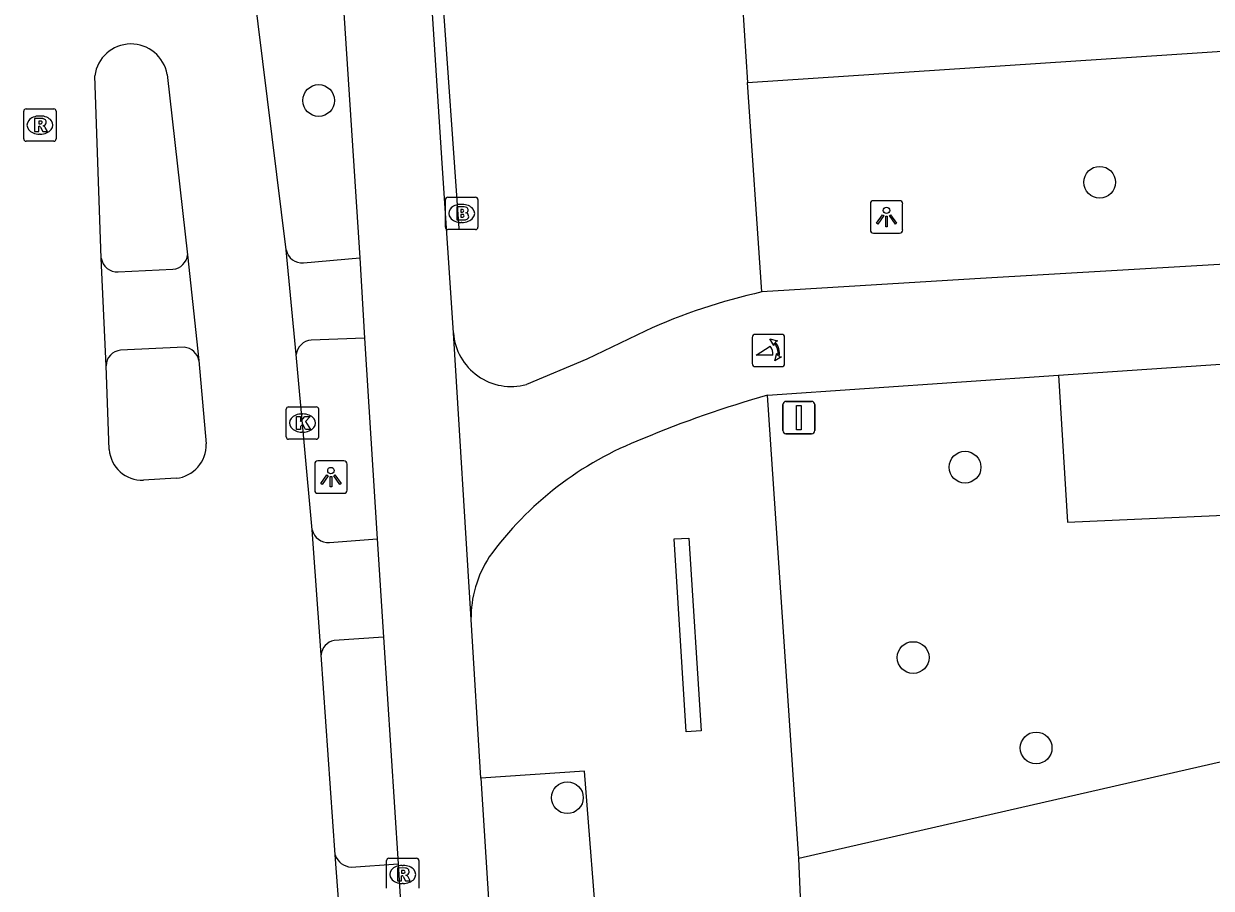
# Model space of a CAD drawing. Extents: x 160732 to 162105, y 387428 to 388479.
# Drawn here: x 160749.47 to 160786.11, y 388038.77 to 388065.45 of the extents above; entities that cross this region are included whole.
import ezdxf

# ---------------------------------------------------------------- set-up
doc = ezdxf.new("R2010")
doc.units = 0
for name, color, linetype in [('IMGEO_Boom', 7, 'Continuous'), ('IMGEO_Brandkraan', 7, 'Continuous'), ('IMGEO_Fietspad_gesloten', 7, 'Continuous'), ('IMGEO_Fietspad_open', 7, 'Continuous'), ('IMGEO_Groenvoorziening', 7, 'Continuous'), ('IMGEO_Hek', 7, 'Continuous'), ('IMGEO_Kolk', 7, 'Continuous'), ('IMGEO_Lichtpunt', 7, 'Continuous'), ('IMGEO_Muur', 7, 'Continuous'), ('IMGEO_Poller', 7, 'Continuous'), ('IMGEO_Rijbaan_lokaal_gesloten', 7, 'Continuous'), ('IMGEO_Rioolput', 7, 'Continuous'), ('IMGEO_Verkeersbordpaal', 7, 'Continuous'), ('IMGEO_Voetpad_gesloten', 7, 'Continuous'), ('IMGEO_Voetpad_open', 7, 'Continuous')]:
    doc.layers.add(name, color=color, linetype=linetype)

msp = doc.modelspace()

# ---------------------------------------------------------------- linework, layer by layer
at = {"layer": 'IMGEO_Boom'}
for centre in [(160758.567, 388063.082), (160782.667, 388060.561), (160778.513, 388051.767), (160776.911, 388045.893), (160780.706, 388043.103), (160766.244, 388041.566)]:
    msp.add_circle(centre, 0.489, dxfattribs=at)
at = {"layer": 'IMGEO_Brandkraan'}
for p, q in [((160762.479, 388059.172), (160762.479, 388060.024)), ((160762.554, 388060.098), (160763.406, 388060.098)), ((160762.967, 388059.878), (160762.992, 388059.878)), ((160763.48, 388060.024), (160763.48, 388059.172)), ((160762.99, 388059.318), (160762.965, 388059.318)), ((160763.406, 388059.098), (160762.554, 388059.098))]:
    msp.add_line(p, q, dxfattribs=at)
for points in [[(160762.479, 388059.172), (160762.479, 388060.024)], [(160762.554, 388060.098), (160763.406, 388060.098)], [(160763.48, 388060.024), (160763.48, 388059.172)], [(160762.827, 388059.798), (160762.827, 388059.398), (160763.04, 388059.398)], [(160763.058, 388059.798), (160762.827, 388059.798)], [(160763.006, 388059.717), (160762.952, 388059.717), (160762.952, 388059.641)], [(160762.952, 388059.641), (160763.005, 388059.641)], [(160763.014, 388059.565), (160762.952, 388059.565), (160762.952, 388059.484)], [(160762.952, 388059.484), (160763.014, 388059.484)], [(160763.406, 388059.098), (160762.554, 388059.098)]]:
    msp.add_lwpolyline(points, dxfattribs=at)
for centre, radius, start, end in [((160762.556, 388060.022), 0.0765, 91.552, 178.448), ((160762.556, 388060.022), 0.0765, 91.552, 178.448), ((160763.404, 388060.022), 0.0765, 1.552, 88.448), ((160763.404, 388060.022), 0.0765, 1.552, 88.448), ((160763.007, 388059.679), 0.0379, 267.8285, 90.9355), ((160763.015, 388059.524), 0.0404, 269.8759, 90.5077), ((160763.062, 388059.653), 0.145, 59.4692, 91.5367), ((160763.087, 388059.7), 0.0922, 285.5137, 58.1501), ((160763.092, 388059.508), 0.105, 301.3115, 78.989), ((160762.556, 388059.174), 0.0765, 181.552, 268.448), ((160762.556, 388059.174), 0.0765, 181.552, 268.448), ((160763.046, 388059.649), 0.251, 268.6676, 293.5347), ((160763.404, 388059.174), 0.0765, 271.552, 358.448), ((160763.404, 388059.174), 0.0765, 271.552, 358.448)]:
    msp.add_arc(centre, radius, start, end, dxfattribs=at)
for centre, major_axis, ratio, start_param, end_param in [((160762.966, 388059.598), (-0.387, 0.002), 0.722429, 4.712389, 7.853982), ((160762.991, 388059.598), (-0.39, 0.002), 0.717154, 1.570796, 4.712389)]:
    msp.add_ellipse(centre, major_axis=major_axis, ratio=ratio, start_param=start_param, end_param=end_param, dxfattribs=at)
at = {"layer": 'IMGEO_Fietspad_gesloten'}
for points in [[(160759.32, 388066.098), (160759.833, 388058.227)], [(160762.725, 388055.912), (160762.383, 388061.146), (160762.052, 388066.249)], [(160840.116, 388061.165), (160778.81, 388057.58), (160772.246, 388057.173)], [(160759.833, 388058.227), (160759.978, 388055.744)], [(160763.268, 388047.062), (160762.725, 388055.912)], [(160768.642, 388055.966), (160766.84, 388055.103), (160764.978, 388054.317)], [(160759.978, 388055.744), (160760.375, 388049.556)], [(160781.397, 388054.602), (160788.823, 388055.111)], [(160772.418, 388053.986), (160781.397, 388054.602)], [(160773.388, 388039.695), (160772.418, 388053.986)], [(160760.375, 388049.556), (160760.571, 388046.524)], [(160763.575, 388042.169), (160763.268, 388047.062)], [(160760.571, 388046.524), (160761.023, 388039.526)], [(160768.061, 388025.434), (160767.211, 388036.745), (160766.768, 388042.382), (160763.575, 388042.169)], [(160763.575, 388042.169), (160763.933, 388036.477), (160764.077, 388034.186), (160764.11, 388033.807), (160764.226, 388032.702)], [(160761.023, 388039.526), (160761.202, 388036.473)], [(160785.835, 387796.449), (160785.14, 387807.414), (160782.554, 387849.903), (160772.814, 388000), (160770.609, 388033.989), (160770.417, 388036.928), (160773.499, 388037.066), (160773.388, 388039.695)]]:
    msp.add_lwpolyline(points, dxfattribs=at)
for centre, radius, start, end in [((160776.068, 388039.776), 17.812, 102.3914, 114.6406), ((160764.509, 388056.044), 1.789, 184.2166, 285.1906), ((160781.185, 388022.689), 32.502, 105.6496, 112.8603), ((160772.332, 388042.852), 10.489, 111.084, 144.1457), ((160766.734, 388047.101), 3.467, 146.8802, 180.6427)]:
    msp.add_arc(centre, radius, start, end, dxfattribs=at)
at = {"layer": 'IMGEO_Fietspad_open'}
for points in [[(160758.899, 388049.442), (160760.375, 388049.556)], [(160760.571, 388046.524), (160759.046, 388046.42)], [(160759.57, 388039.427), (160761.023, 388039.526)]]:
    msp.add_lwpolyline(points, dxfattribs=at)
for centre, radius, start, end in [((160758.865, 388049.952), 0.511, 192.8782, 273.7967), ((160759.137, 388045.93), 0.498, 100.5268, 174.6048), ((160759.593, 388039.965), 0.538, 197.7055, 267.5881)]:
    msp.add_arc(centre, radius, start, end, dxfattribs=at)
at = {"layer": 'IMGEO_Groenvoorziening'}
msp.add_lwpolyline([(160792.906, 388044.151), (160773.388, 388039.695)], dxfattribs=at)
at = {"layer": 'IMGEO_Hek'}
msp.add_lwpolyline([(160762.906, 388059.133), (160762.374, 388066.567)], dxfattribs=at)
at = {"layer": 'IMGEO_Kolk'}
for p, q in [((160757.566, 388052.703), (160757.566, 388053.555)), ((160757.641, 388053.629), (160758.493, 388053.629)), ((160758.054, 388053.409), (160758.079, 388053.409)), ((160758.567, 388053.555), (160758.567, 388052.703)), ((160758.493, 388052.629), (160757.641, 388052.629)), ((160758.077, 388052.849), (160758.052, 388052.849))]:
    msp.add_line(p, q, dxfattribs=at)
for points in [[(160757.566, 388052.703), (160757.566, 388053.555)], [(160757.641, 388053.629), (160758.493, 388053.629)], [(160757.887, 388053.329), (160758.01, 388053.329), (160758.01, 388053.178), (160758.14, 388053.329), (160758.304, 388053.329), (160758.158, 388053.178), (160758.311, 388052.929), (160758.159, 388052.929), (160758.074, 388053.093), (160758.01, 388053.026), (160758.01, 388052.929), (160757.887, 388052.929), (160757.887, 388053.329)], [(160758.567, 388053.555), (160758.567, 388052.703)], [(160758.493, 388052.629), (160757.641, 388052.629)]]:
    msp.add_lwpolyline(points, dxfattribs=at)
for centre, start, end in [((160757.643, 388053.553), 91.552, 178.448), ((160757.643, 388053.553), 91.552, 178.448), ((160758.491, 388053.553), 1.552, 88.448), ((160758.491, 388053.553), 1.552, 88.448), ((160757.643, 388052.705), 181.552, 268.448), ((160757.643, 388052.705), 181.552, 268.448), ((160758.491, 388052.705), 271.552, 358.448), ((160758.491, 388052.705), 271.552, 358.448)]:
    msp.add_arc(centre, 0.0765, start, end, dxfattribs=at)
for centre, major_axis, ratio, start_param, end_param in [((160758.053, 388053.129), (-0.387, 0.002), 0.722429, 4.712389, 7.853982), ((160758.078, 388053.129), (-0.39, 0.002), 0.717154, 1.570796, 4.712389)]:
    msp.add_ellipse(centre, major_axis=major_axis, ratio=ratio, start_param=start_param, end_param=end_param, dxfattribs=at)
at = {"layer": 'IMGEO_Lichtpunt'}
for p, q in [((160775.591, 388059.894), (160775.591, 388059.087)), ((160775.591, 388059.894), (160775.591, 388059.087)), ((160776.493, 388059.989), (160775.685, 388059.989)), ((160776.493, 388059.989), (160775.685, 388059.989)), ((160776.587, 388059.087), (160776.587, 388059.894)), ((160776.587, 388059.087), (160776.587, 388059.894)), ((160775.685, 388058.993), (160776.493, 388058.993)), ((160775.685, 388058.993), (160776.493, 388058.993)), ((160758.447, 388051.863), (160758.447, 388051.056)), ((160758.447, 388051.863), (160758.447, 388051.056)), ((160759.349, 388051.958), (160758.541, 388051.958)), ((160759.349, 388051.958), (160758.541, 388051.958)), ((160759.443, 388051.056), (160759.443, 388051.863)), ((160759.443, 388051.056), (160759.443, 388051.863)), ((160758.541, 388050.962), (160759.349, 388050.962)), ((160758.541, 388050.962), (160759.349, 388050.962))]:
    msp.add_line(p, q, dxfattribs=at)
for points in [[(160775.965, 388059.558), (160776.004, 388059.53), (160775.816, 388059.268), (160775.778, 388059.295), (160775.965, 388059.558)], [(160776.067, 388059.51), (160776.114, 388059.51), (160776.114, 388059.188), (160776.067, 388059.188), (160776.067, 388059.51)], [(160776.177, 388059.53), (160776.215, 388059.557), (160776.402, 388059.295), (160776.363, 388059.267), (160776.177, 388059.53)], [(160758.821, 388051.527), (160758.86, 388051.499), (160758.672, 388051.237), (160758.634, 388051.264), (160758.821, 388051.527)], [(160758.923, 388051.479), (160758.97, 388051.479), (160758.97, 388051.157), (160758.923, 388051.157), (160758.923, 388051.479)], [(160759.033, 388051.499), (160759.071, 388051.526), (160759.258, 388051.264), (160759.219, 388051.236), (160759.033, 388051.499)]]:
    msp.add_lwpolyline(points, dxfattribs=at)
for centre in [(160776.09, 388059.692), (160758.946, 388051.661)]:
    msp.add_circle(centre, 0.0994, dxfattribs=at)
for centre, start, end in [((160775.685, 388059.894), 90, 180), ((160775.685, 388059.894), 90, 180), ((160776.493, 388059.894), 0, 90), ((160776.493, 388059.894), 0, 90), ((160775.685, 388059.087), 180, 270), ((160775.685, 388059.087), 180, 270), ((160776.493, 388059.087), 270, 0), ((160776.493, 388059.087), 270, 360), ((160758.541, 388051.863), 90, 180), ((160758.541, 388051.863), 90, 180), ((160759.349, 388051.863), 0, 90), ((160759.349, 388051.863), 0, 90), ((160758.541, 388051.056), 180, 270), ((160758.541, 388051.056), 180, 270), ((160759.349, 388051.056), 270, 0), ((160759.349, 388051.056), 270, 360)]:
    msp.add_arc(centre, 0.0946, start, end, dxfattribs=at)
at = {"layer": 'IMGEO_Muur'}
msp.add_lwpolyline([(160769.905, 388043.6), (160769.533, 388049.551), (160769.993, 388049.58), (160770.365, 388043.629), (160769.905, 388043.6)], dxfattribs=at)
at = {"layer": 'IMGEO_Poller'}
for p, q in [((160772.85, 388055.866), (160772.042, 388055.866)), ((160772.85, 388055.866), (160772.042, 388055.866)), ((160771.948, 388055.771), (160771.948, 388054.964)), ((160771.948, 388055.771), (160771.948, 388054.964)), ((160772.944, 388054.964), (160772.944, 388055.771)), ((160772.944, 388054.964), (160772.944, 388055.771)), ((160772.042, 388054.869), (160772.85, 388054.869)), ((160772.042, 388054.869), (160772.85, 388054.869))]:
    msp.add_line(p, q, dxfattribs=at)
for points in [[(160772.583, 388055.222), (160772.07, 388055.222), (160772.5, 388055.497)], [(160772.627, 388055.595), (160772.615, 388055.522), (160772.49, 388055.727)], [(160772.49, 388055.727), (160772.721, 388055.661), (160772.65, 388055.629)], [(160772.643, 388055.05), (160772.709, 388055.281), (160772.739, 388055.213)], [(160772.775, 388055.186), (160772.847, 388055.175), (160772.643, 388055.05)]]:
    msp.add_lwpolyline(points, dxfattribs=at)
for centre, radius, start, end in [((160772.042, 388055.771), 0.0946, 90, 180), ((160772.042, 388055.771), 0.0946, 90, 180), ((160772.85, 388055.771), 0.0946, 0, 90), ((160772.85, 388055.771), 0.0946, 0, 90), ((160772.255, 388055.272), 0.332, 351.3247, 42.4854), ((160772.269, 388055.282), 0.476, 351.7527, 41.1691), ((160772.269, 388055.282), 0.516, 349.3569, 42.2912), ((160772.042, 388054.964), 0.0946, 180, 270), ((160772.042, 388054.964), 0.0946, 180, 270), ((160772.85, 388054.964), 0.0946, 270, 0), ((160772.85, 388054.964), 0.0946, 270, 0)]:
    msp.add_arc(centre, radius, start, end, dxfattribs=at)
at = {"layer": 'IMGEO_Rijbaan_lokaal_gesloten'}
for points in [[(160757.563, 388058.474), (160755.682, 388073.673), (160754.541, 388082.023)], [(160751.86, 388058.215), (160751.659, 388063.846)], [(160753.892, 388063.888), (160754.522, 388058.321)], [(160757.873, 388055.239), (160757.563, 388058.474)], [(160752.01, 388054.899), (160751.86, 388058.215)], [(160754.522, 388058.321), (160754.872, 388055.056)], [(160758.367, 388049.838), (160757.873, 388055.239)], [(160752.106, 388052.308), (160752.01, 388054.899)], [(160754.872, 388055.056), (160755.098, 388052.485)], [(160754.169, 388051.425), (160753.158, 388051.367)], [(160758.641, 388045.977), (160758.367, 388049.838)], [(160759.08, 388039.801), (160758.641, 388045.977)], [(160759.367, 388035.991), (160759.08, 388039.801)]]:
    msp.add_lwpolyline(points, dxfattribs=at)
for centre, radius, start, end in [((160752.779, 388063.698), 1.129, 9.6972, 172.4579), ((160753.119, 388052.382), 1.016, 184.1984, 272.1772), ((160754.072, 388052.447), 1.026, 275.3976, 2.1388)]:
    msp.add_arc(centre, radius, start, end, dxfattribs=at)
at = {"layer": 'IMGEO_Rioolput'}
for p, q in [((160749.542, 388062.824), (160750.394, 388062.824)), ((160749.467, 388061.898), (160749.467, 388062.75)), ((160749.955, 388062.604), (160749.98, 388062.604)), ((160750.468, 388062.75), (160750.468, 388061.898)), ((160750.394, 388061.824), (160749.542, 388061.824)), ((160749.978, 388062.044), (160749.953, 388062.044)), ((160760.66, 388038.773), (160760.66, 388039.625)), ((160760.735, 388039.699), (160761.587, 388039.699)), ((160761.148, 388039.479), (160761.173, 388039.479)), ((160761.661, 388039.625), (160761.661, 388038.773)), ((160761.171, 388038.919), (160761.146, 388038.919))]:
    msp.add_line(p, q, dxfattribs=at)
for points in [[(160749.542, 388062.824), (160750.394, 388062.824)], [(160749.467, 388061.898), (160749.467, 388062.75)], [(160750.056, 388062.522), (160749.804, 388062.524), (160749.804, 388062.124)], [(160749.982, 388062.443), (160749.928, 388062.443), (160749.928, 388062.362)], [(160750.468, 388062.75), (160750.468, 388061.898)], [(160749.804, 388062.124), (160749.928, 388062.124), (160749.928, 388062.286), (160749.939, 388062.286)], [(160749.928, 388062.362), (160749.98, 388062.362)], [(160749.986, 388062.257), (160750.057, 388062.124), (160750.197, 388062.124), (160750.132, 388062.25)], [(160750.394, 388061.824), (160749.542, 388061.824)], [(160760.66, 388038.773), (160760.66, 388039.625)], [(160760.735, 388039.699), (160761.587, 388039.699)], [(160761.249, 388039.397), (160760.997, 388039.399), (160760.997, 388038.999)], [(160761.661, 388039.625), (160761.661, 388038.773)], [(160760.997, 388038.999), (160761.121, 388038.999), (160761.121, 388039.161), (160761.132, 388039.161)], [(160761.175, 388039.318), (160761.121, 388039.318), (160761.121, 388039.237)], [(160761.121, 388039.237), (160761.173, 388039.237)], [(160761.179, 388039.132), (160761.25, 388038.999), (160761.39, 388038.999), (160761.325, 388039.125)]]:
    msp.add_lwpolyline(points, dxfattribs=at)
for centre, radius, start, end in [((160749.544, 388062.748), 0.0765, 91.552, 178.448), ((160749.544, 388062.748), 0.0765, 91.552, 178.448), ((160750.392, 388062.748), 0.0765, 1.552, 88.448), ((160750.392, 388062.748), 0.0765, 1.552, 88.448), ((160749.988, 388062.347), 0.0964, 77.0061, 93.1865), ((160750.002, 388062.404), 0.0378, 276.6634, 79.6772), ((160750.055, 388062.412), 0.109, 350.3612, 89.416), ((160749.938, 388062.233), 0.0533, 26.0293, 88.6989), ((160749.964, 388062.551), 0.19, 274.7715, 282.9687), ((160750.053, 388062.412), 0.112, 277.5842, 350.9817), ((160750.037, 388062.197), 0.108, 29.5134, 73.7905), ((160749.544, 388061.9), 0.0765, 181.552, 268.448), ((160749.544, 388061.9), 0.0765, 181.552, 268.448), ((160750.392, 388061.9), 0.0765, 271.552, 358.448), ((160750.392, 388061.9), 0.0765, 271.552, 358.448), ((160760.737, 388039.623), 0.0765, 91.552, 178.448), ((160760.737, 388039.623), 0.0765, 91.552, 178.448), ((160761.248, 388039.287), 0.109, 350.3612, 89.416), ((160761.585, 388039.623), 0.0765, 1.552, 88.448), ((160761.585, 388039.623), 0.0765, 1.552, 88.448), ((160761.131, 388039.108), 0.0533, 26.0293, 88.6989), ((160761.157, 388039.426), 0.19, 274.7715, 282.9687), ((160761.181, 388039.222), 0.0964, 77.0061, 93.1865), ((160761.195, 388039.279), 0.0378, 276.6634, 79.6772), ((160761.246, 388039.287), 0.112, 277.5842, 350.9817), ((160761.23, 388039.072), 0.108, 29.5134, 73.7905)]:
    msp.add_arc(centre, radius, start, end, dxfattribs=at)
for centre, major_axis, ratio, start_param, end_param in [((160749.954, 388062.324), (-0.387, 0.002), 0.722429, 4.712389, 7.853982), ((160749.979, 388062.324), (-0.39, 0.002), 0.717154, 1.570796, 4.712389), ((160761.147, 388039.199), (-0.387, 0.002), 0.722429, 4.712389, 7.853982), ((160761.172, 388039.199), (-0.39, 0.002), 0.717154, 1.570796, 4.712389)]:
    msp.add_ellipse(centre, major_axis=major_axis, ratio=ratio, start_param=start_param, end_param=end_param, dxfattribs=at)
at = {"layer": 'IMGEO_Verkeersbordpaal'}
for p, q in [((160772.887, 388052.897), (160772.887, 388053.697)), ((160772.887, 388053.697), (160772.887, 388052.897)), ((160772.987, 388053.797), (160773.777, 388053.797)), ((160773.777, 388053.797), (160772.987, 388053.797)), ((160773.877, 388053.697), (160773.877, 388052.897)), ((160773.877, 388052.897), (160773.877, 388053.697)), ((160773.777, 388052.797), (160772.987, 388052.797)), ((160772.987, 388052.797), (160773.777, 388052.797))]:
    msp.add_line(p, q, dxfattribs=at)
msp.add_lwpolyline([(160773.307, 388053.672), (160773.457, 388053.672), (160773.457, 388052.922), (160773.307, 388052.922), (160773.307, 388053.672)], dxfattribs=at)
for centre, start, end in [((160772.987, 388053.697), 90, 180), ((160772.987, 388053.697), 90, 180), ((160773.777, 388053.697), 0, 90), ((160773.777, 388053.697), 360, 90), ((160772.987, 388052.897), 180, 270), ((160772.987, 388052.897), 180, 270), ((160773.777, 388052.897), 270, 0), ((160773.777, 388052.897), 270, 0)]:
    msp.add_arc(centre, 0.1, start, end, dxfattribs=at)
at = {"layer": 'IMGEO_Voetpad_gesloten'}
for points in [[(160771.797, 388063.633), (160794.868, 388065.155), (160838.245, 388068.084)], [(160771.648, 388066.046), (160771.797, 388063.633)]]:
    msp.add_lwpolyline(points, dxfattribs=at)
at = {"layer": 'IMGEO_Voetpad_open'}
for points in [[(160772.246, 388057.173), (160771.797, 388063.633)], [(160758.104, 388058.071), (160759.833, 388058.227)], [(160752.384, 388057.794), (160754.071, 388057.874)], [(160754.419, 388055.466), (160752.457, 388055.375)], [(160759.978, 388055.744), (160758.337, 388055.686)], [(160781.397, 388054.602), (160781.677, 388050.066), (160789.03, 388050.403), (160788.921, 388052.742)]]:
    msp.add_lwpolyline(points, dxfattribs=at)
for centre, radius, start, end in [((160758.056, 388058.571), 0.502, 191.1324, 275.5015), ((160752.35, 388058.289), 0.496, 188.5526, 273.8882), ((160754.023, 388058.374), 0.502, 275.5177, 353.9719), ((160754.378, 388054.966), 0.502, 10.344, 85.3609), ((160758.374, 388055.183), 0.504, 94.2197, 173.6421), ((160752.491, 388054.895), 0.481, 94.0714, 179.5278)]:
    msp.add_arc(centre, radius, start, end, dxfattribs=at)

doc.saveas('drawing.dxf')
